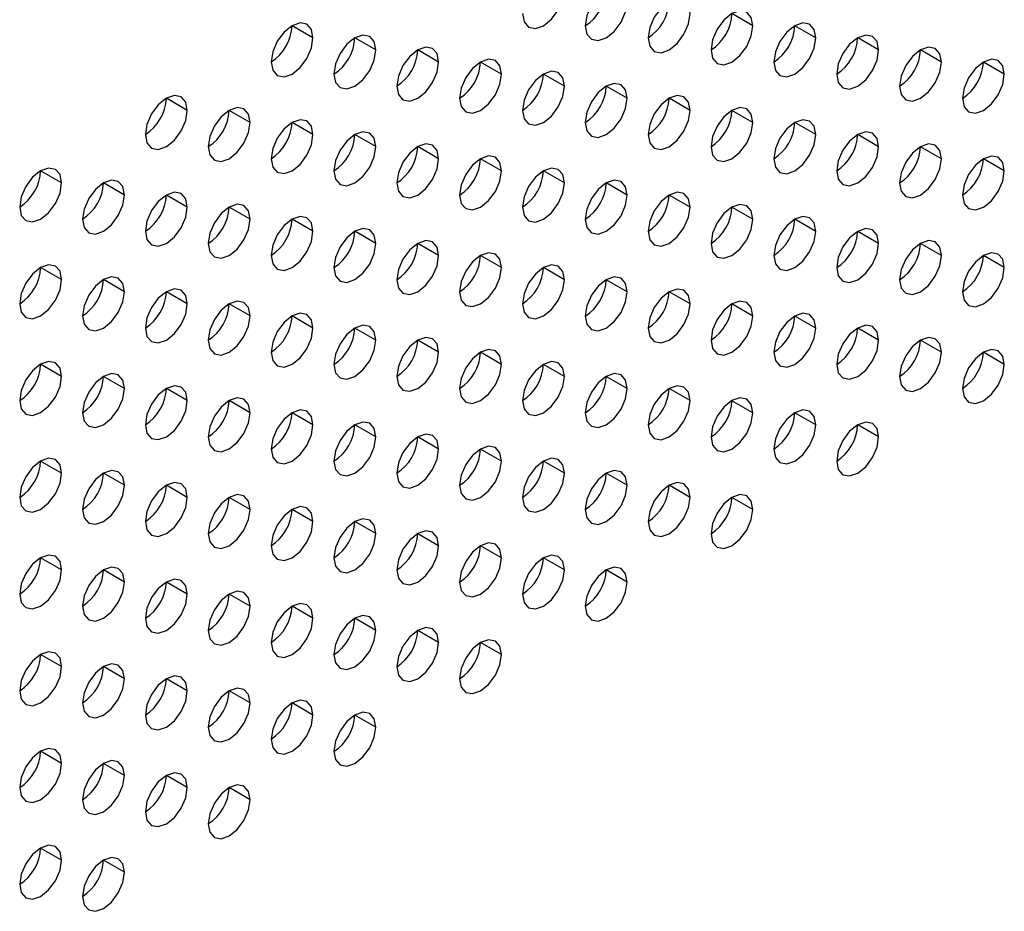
# Model space of a CAD drawing. Header units: millimetres. Extents: x 0 to 1118, y 0 to 864.
# Tile 292 of 397: x 980.92 to 984.24, y 687.42 to 690.43. Entities that reach past the tile are written whole.
import ezdxf

# ---------------------------------------------------------------- set-up
doc = ezdxf.new("R2010")
doc.units = ezdxf.units.MM

msp = doc.modelspace()

# ---------------------------------------------------------------- linework, layer by layer
at = {"color": 7, "linetype": 'Continuous', "lineweight": 25}
for p, q in [((983.393, 690.4066), (983.3223, 690.4474)), ((981.9081, 690.3659), (981.8374, 690.4067)), ((983.6051, 690.3657), (983.5344, 690.4066)), ((982.1202, 690.3251), (982.0495, 690.3659)), ((983.8173, 690.3249), (983.7466, 690.3657)), ((982.3323, 690.2842), (982.2616, 690.325)), ((984.0294, 690.2841), (983.9587, 690.3249)), ((982.5445, 690.2434), (982.4738, 690.2842)), ((984.2415, 690.2432), (984.1708, 690.284)), ((982.7566, 690.2025), (982.6859, 690.2433)), ((982.9687, 690.1617), (982.898, 690.2025)), ((981.4838, 690.121), (981.4131, 690.1618)), ((983.1809, 690.1208), (983.1102, 690.1616)), ((981.6959, 690.0801), (981.6252, 690.121)), ((983.393, 690.08), (983.3223, 690.1208)), ((981.9081, 690.0393), (981.8374, 690.0801)), ((983.6051, 690.0391), (983.5344, 690.0799)), ((982.1202, 689.9984), (982.0495, 690.0393)), ((983.8173, 689.9983), (983.7466, 690.0391)), ((982.3323, 689.9576), (982.2616, 689.9984)), ((984.0294, 689.9574), (983.9587, 689.9983)), ((982.5445, 689.9167), (982.4738, 689.9576)), ((984.2415, 689.9166), (984.1708, 689.9574)), ((981.0595, 689.8761), (980.9888, 689.9169)), ((982.7566, 689.8759), (982.6859, 689.9167)), ((981.2717, 689.8352), (981.201, 689.876)), ((982.9687, 689.8351), (982.898, 689.8759)), ((981.4838, 689.7944), (981.4131, 689.8352)), ((983.1809, 689.7942), (983.1102, 689.835)), ((981.6959, 689.7535), (981.6252, 689.7943)), ((983.393, 689.7534), (983.3223, 689.7942)), ((981.9081, 689.7127), (981.8374, 689.7535)), ((983.6051, 689.7125), (983.5344, 689.7533)), ((982.1202, 689.6718), (982.0495, 689.7126)), ((983.8173, 689.6717), (983.7466, 689.7125)), ((982.3323, 689.631), (982.2616, 689.6718)), ((984.0294, 689.6308), (983.9587, 689.6716)), ((982.5445, 689.5901), (982.4738, 689.631)), ((984.2415, 689.59), (984.1708, 689.6308)), ((981.0595, 689.5494), (980.9888, 689.5903)), ((982.7566, 689.5493), (982.6859, 689.5901)), ((981.2717, 689.5086), (981.201, 689.5494)), ((982.9687, 689.5084), (982.898, 689.5493)), ((981.4838, 689.4677), (981.4131, 689.5086)), ((983.1809, 689.4676), (983.1102, 689.5084)), ((981.6959, 689.4269), (981.6252, 689.4677)), ((983.393, 689.4267), (983.3223, 689.4676)), ((981.9081, 689.3861), (981.8374, 689.4269)), ((983.6051, 689.3859), (983.5344, 689.4267)), ((982.1202, 689.3452), (982.0495, 689.386)), ((983.8173, 689.345), (983.7466, 689.3859)), ((982.3323, 689.3044), (982.2616, 689.3452)), ((984.0294, 689.3042), (983.9587, 689.345)), ((982.5445, 689.2635), (982.4738, 689.3043)), ((984.2415, 689.2634), (984.1708, 689.3042)), ((981.0595, 689.2228), (980.9888, 689.2636)), ((982.7566, 689.2227), (982.6859, 689.2635)), ((981.2717, 689.182), (981.201, 689.2228)), ((982.9687, 689.1818), (982.898, 689.2226)), ((981.4838, 689.1411), (981.4131, 689.182)), ((983.1809, 689.141), (983.1102, 689.1818)), ((981.6959, 689.1003), (981.6252, 689.1411)), ((983.393, 689.1001), (983.3223, 689.1409)), ((981.9081, 689.0594), (981.8374, 689.1003)), ((983.6051, 689.0593), (983.5344, 689.1001)), ((982.1202, 689.0186), (982.0495, 689.0594)), ((983.8173, 689.0184), (983.7466, 689.0593)), ((982.3323, 688.9777), (982.2616, 689.0186)), ((982.5445, 688.9369), (982.4738, 688.9777)), ((981.0595, 688.8962), (980.9888, 688.937)), ((982.7566, 688.8961), (982.6859, 688.9369)), ((981.2717, 688.8554), (981.201, 688.8962)), ((982.9687, 688.8552), (982.898, 688.896)), ((981.4838, 688.8145), (981.4131, 688.8553)), ((983.1809, 688.8144), (983.1102, 688.8552)), ((981.6959, 688.7737), (981.6252, 688.8145)), ((983.393, 688.7735), (983.3223, 688.8143)), ((981.9081, 688.7328), (981.8374, 688.7736)), ((982.1202, 688.692), (982.0495, 688.7328)), ((982.3323, 688.6511), (982.2616, 688.6919)), ((982.5445, 688.6103), (982.4738, 688.6511)), ((981.0595, 688.5696), (980.9888, 688.6104)), ((982.7566, 688.5694), (982.6859, 688.6103)), ((981.2717, 688.5287), (981.201, 688.5696)), ((982.9687, 688.5286), (982.898, 688.5694)), ((981.4838, 688.4879), (981.4131, 688.5287)), ((981.6959, 688.4471), (981.6252, 688.4879)), ((981.9081, 688.4062), (981.8374, 688.447)), ((982.1202, 688.3654), (982.0495, 688.4062)), ((982.3323, 688.3245), (982.2616, 688.3653)), ((982.5445, 688.2837), (982.4738, 688.3245)), ((981.0595, 688.243), (980.9888, 688.2838)), ((981.2717, 688.2021), (981.201, 688.243)), ((981.4838, 688.1613), (981.4131, 688.2021)), ((981.6959, 688.1204), (981.6252, 688.1613)), ((981.9081, 688.0796), (981.8374, 688.1204)), ((982.1202, 688.0387), (982.0495, 688.0796)), ((981.0595, 687.9164), (980.9888, 687.9572)), ((981.2717, 687.8755), (981.201, 687.9163)), ((981.4838, 687.8347), (981.4131, 687.8755)), ((981.6959, 687.7938), (981.6252, 687.8346)), ((981.0595, 687.5897), (980.9888, 687.6306)), ((981.2717, 687.5489), (981.201, 687.5897))]:
    msp.add_line(p, q, dxfattribs=at)
at = {"color": 7, "linetype": 'Continuous', "lineweight": 25, "flags": 128}
for points in [[(982.9687, 690.4883), (982.9634, 690.5164), (982.948, 690.5341), (982.9251, 690.5385), (982.898, 690.5291), (982.871, 690.5073), (982.848, 690.4763), (982.8327, 690.441), (982.8273, 690.4066)], [(982.6152, 690.4475), (982.6206, 690.4194), (982.6359, 690.4017), (982.6588, 690.3973), (982.6859, 690.4067), (982.713, 690.4285), (982.7359, 690.4594), (982.7512, 690.4948), (982.7566, 690.5291)], [(982.8273, 690.4066), (982.8327, 690.3785), (982.848, 690.3609), (982.871, 690.3564), (982.898, 690.3658), (982.9251, 690.3876), (982.948, 690.4186), (982.9634, 690.4539), (982.9687, 690.4883)], [(983.1809, 690.4474), (983.1755, 690.4756), (983.1602, 690.4932), (983.1372, 690.4977), (983.1102, 690.4883), (983.0831, 690.4664), (983.0602, 690.4355), (983.0448, 690.4002), (983.0394, 690.3658)], [(983.0394, 690.3658), (983.0448, 690.3377), (983.0602, 690.32), (983.0831, 690.3156), (983.1102, 690.325), (983.1372, 690.3468), (983.1602, 690.3777), (983.1755, 690.4131), (983.1809, 690.4474)], [(983.393, 690.4066), (983.3876, 690.4347), (983.3723, 690.4524), (983.3493, 690.4568), (983.3223, 690.4474), (983.2952, 690.4256), (983.2723, 690.3946), (983.257, 690.3593), (983.2516, 690.325)], [(981.9081, 690.3659), (981.9027, 690.394), (981.8874, 690.4117), (981.8644, 690.4161), (981.8374, 690.4067), (981.8103, 690.3849), (981.7874, 690.354), (981.772, 690.3186), (981.7667, 690.2843)], [(983.2516, 690.325), (983.257, 690.2968), (983.2723, 690.2792), (983.2952, 690.2747), (983.3223, 690.2841), (983.3493, 690.306), (983.3723, 690.3369), (983.3876, 690.3722), (983.393, 690.4066)], [(983.6051, 690.3657), (983.5997, 690.3939), (983.5844, 690.4115), (983.5615, 690.416), (983.5344, 690.4066), (983.5074, 690.3847), (983.4844, 690.3538), (983.4691, 690.3185), (983.4637, 690.2841)], [(982.1202, 690.3251), (982.1148, 690.3532), (982.0995, 690.3708), (982.0766, 690.3753), (982.0495, 690.3659), (982.0224, 690.3441), (981.9995, 690.3131), (981.9842, 690.2778), (981.9788, 690.2434)], [(983.8173, 690.3249), (983.8119, 690.353), (983.7966, 690.3707), (983.7736, 690.3751), (983.7466, 690.3657), (983.7195, 690.3439), (983.6966, 690.313), (983.6812, 690.2776), (983.6758, 690.2433)], [(981.7667, 690.2843), (981.772, 690.2561), (981.7874, 690.2385), (981.8103, 690.234), (981.8374, 690.2434), (981.8644, 690.2653), (981.8874, 690.2962), (981.9027, 690.3315), (981.9081, 690.3659)], [(983.4637, 690.2841), (983.4691, 690.256), (983.4844, 690.2383), (983.5074, 690.2339), (983.5344, 690.2433), (983.5615, 690.2651), (983.5844, 690.2961), (983.5997, 690.3314), (983.6051, 690.3657)], [(981.9788, 690.2434), (981.9842, 690.2153), (981.9995, 690.1976), (982.0224, 690.1932), (982.0495, 690.2026), (982.0766, 690.2244), (982.0995, 690.2554), (982.1148, 690.2907), (982.1202, 690.3251)], [(982.3323, 690.2842), (982.327, 690.3124), (982.3116, 690.33), (982.2887, 690.3345), (982.2616, 690.325), (982.2346, 690.3032), (982.2116, 690.2723), (982.1963, 690.2369), (982.1909, 690.2026)], [(983.6758, 690.2433), (983.6812, 690.2151), (983.6966, 690.1975), (983.7195, 690.193), (983.7466, 690.2024), (983.7736, 690.2243), (983.7966, 690.2552), (983.8119, 690.2905), (983.8173, 690.3249)], [(984.0294, 690.2841), (984.024, 690.3122), (984.0087, 690.3298), (983.9857, 690.3343), (983.9587, 690.3249), (983.9316, 690.303), (983.9087, 690.2721), (983.8934, 690.2368), (983.888, 690.2024)], [(982.1909, 690.2026), (982.1963, 690.1744), (982.2116, 690.1568), (982.2346, 690.1523), (982.2616, 690.1617), (982.2887, 690.1836), (982.3116, 690.2145), (982.327, 690.2499), (982.3323, 690.2842)], [(982.5445, 690.2434), (982.5391, 690.2715), (982.5238, 690.2891), (982.5008, 690.2936), (982.4738, 690.2842), (982.4467, 690.2624), (982.4238, 690.2314), (982.4084, 690.1961), (982.403, 690.1617)], [(983.888, 690.2024), (983.8934, 690.1743), (983.9087, 690.1566), (983.9316, 690.1522), (983.9587, 690.1616), (983.9857, 690.1834), (984.0087, 690.2144), (984.024, 690.2497), (984.0294, 690.2841)], [(984.2415, 690.2432), (984.2361, 690.2713), (984.2208, 690.289), (984.1979, 690.2934), (984.1708, 690.284), (984.1438, 690.2622), (984.1208, 690.2313), (984.1055, 690.1959), (984.1001, 690.1616)], [(982.403, 690.1617), (982.4084, 690.1336), (982.4238, 690.1159), (982.4467, 690.1115), (982.4738, 690.1209), (982.5008, 690.1427), (982.5238, 690.1737), (982.5391, 690.209), (982.5445, 690.2434)], [(982.7566, 690.2025), (982.7512, 690.2307), (982.7359, 690.2483), (982.713, 690.2528), (982.6859, 690.2434), (982.6588, 690.2215), (982.6359, 690.1906), (982.6206, 690.1552), (982.6152, 690.1209)], [(984.1001, 690.1616), (984.1055, 690.1334), (984.1208, 690.1158), (984.1438, 690.1113), (984.1708, 690.1207), (984.1979, 690.1426), (984.2208, 690.1735), (984.2361, 690.2088), (984.2415, 690.2432)], [(982.9687, 690.1617), (982.9634, 690.1898), (982.948, 690.2075), (982.9251, 690.2119), (982.898, 690.2025), (982.871, 690.1807), (982.848, 690.1497), (982.8327, 690.1144), (982.8273, 690.08)], [(981.4838, 690.121), (981.4784, 690.1491), (981.4631, 690.1668), (981.4402, 690.1712), (981.4131, 690.1618), (981.386, 690.14), (981.3631, 690.109), (981.3478, 690.0737), (981.3424, 690.0393)], [(982.6152, 690.1209), (982.6206, 690.0927), (982.6359, 690.0751), (982.6588, 690.0706), (982.6859, 690.08), (982.713, 690.1019), (982.7359, 690.1328), (982.7512, 690.1682), (982.7566, 690.2025)], [(983.1809, 690.1208), (983.1755, 690.149), (983.1602, 690.1666), (983.1372, 690.1711), (983.1102, 690.1617), (983.0831, 690.1398), (983.0602, 690.1089), (983.0448, 690.0735), (983.0394, 690.0392)], [(982.8273, 690.08), (982.8327, 690.0519), (982.848, 690.0342), (982.871, 690.0298), (982.898, 690.0392), (982.9251, 690.061), (982.948, 690.092), (982.9634, 690.1273), (982.9687, 690.1617)], [(981.3424, 690.0393), (981.3478, 690.0112), (981.3631, 689.9936), (981.386, 689.9891), (981.4131, 689.9985), (981.4402, 690.0203), (981.4631, 690.0513), (981.4784, 690.0866), (981.4838, 690.121)], [(981.6959, 690.0801), (981.6906, 690.1083), (981.6752, 690.1259), (981.6523, 690.1304), (981.6252, 690.121), (981.5982, 690.0991), (981.5752, 690.0682), (981.5599, 690.0328), (981.5545, 689.9985)], [(983.0394, 690.0392), (983.0448, 690.011), (983.0602, 689.9934), (983.0831, 689.9889), (983.1102, 689.9983), (983.1372, 690.0202), (983.1602, 690.0511), (983.1755, 690.0865), (983.1809, 690.1208)], [(983.393, 690.08), (983.3876, 690.1081), (983.3723, 690.1258), (983.3493, 690.1302), (983.3223, 690.1208), (983.2952, 690.099), (983.2723, 690.068), (983.257, 690.0327), (983.2516, 689.9983)], [(981.5545, 689.9985), (981.5599, 689.9704), (981.5752, 689.9527), (981.5982, 689.9483), (981.6252, 689.9577), (981.6523, 689.9795), (981.6752, 690.0104), (981.6906, 690.0458), (981.6959, 690.0801)], [(981.9081, 690.0393), (981.9027, 690.0674), (981.8874, 690.0851), (981.8644, 690.0895), (981.8374, 690.0801), (981.8103, 690.0583), (981.7874, 690.0273), (981.772, 689.992), (981.7667, 689.9576)], [(983.2516, 689.9983), (983.257, 689.9702), (983.2723, 689.9526), (983.2952, 689.9481), (983.3223, 689.9575), (983.3493, 689.9793), (983.3723, 690.0103), (983.3876, 690.0456), (983.393, 690.08)], [(983.6051, 690.0391), (983.5997, 690.0673), (983.5844, 690.0849), (983.5615, 690.0894), (983.5344, 690.08), (983.5074, 690.0581), (983.4844, 690.0272), (983.4691, 689.9918), (983.4637, 689.9575)], [(981.7667, 689.9576), (981.772, 689.9295), (981.7874, 689.9119), (981.8103, 689.9074), (981.8374, 689.9168), (981.8644, 689.9387), (981.8874, 689.9696), (981.9027, 690.0049), (981.9081, 690.0393)], [(982.1202, 689.9984), (982.1148, 690.0266), (982.0995, 690.0442), (982.0766, 690.0487), (982.0495, 690.0393), (982.0224, 690.0174), (981.9995, 689.9865), (981.9842, 689.9512), (981.9788, 689.9168)], [(983.4637, 689.9575), (983.4691, 689.9293), (983.4844, 689.9117), (983.5074, 689.9072), (983.5344, 689.9167), (983.5615, 689.9385), (983.5844, 689.9694), (983.5997, 690.0048), (983.6051, 690.0391)], [(983.8173, 689.9983), (983.8119, 690.0264), (983.7966, 690.0441), (983.7736, 690.0485), (983.7466, 690.0391), (983.7195, 690.0173), (983.6966, 689.9863), (983.6812, 689.951), (983.6758, 689.9166)], [(982.3323, 689.9576), (982.327, 689.9857), (982.3116, 690.0034), (982.2887, 690.0078), (982.2616, 689.9984), (982.2346, 689.9766), (982.2116, 689.9456), (982.1963, 689.9103), (982.1909, 689.876)], [(984.0294, 689.9574), (984.024, 689.9856), (984.0087, 690.0032), (983.9857, 690.0077), (983.9587, 689.9983), (983.9316, 689.9764), (983.9087, 689.9455), (983.8934, 689.9101), (983.888, 689.8758)], [(981.9788, 689.9168), (981.9842, 689.8887), (981.9995, 689.871), (982.0224, 689.8666), (982.0495, 689.876), (982.0766, 689.8978), (982.0995, 689.9287), (982.1148, 689.9641), (982.1202, 689.9984)], [(983.6758, 689.9166), (983.6812, 689.8885), (983.6966, 689.8709), (983.7195, 689.8664), (983.7466, 689.8758), (983.7736, 689.8976), (983.7966, 689.9286), (983.8119, 689.9639), (983.8173, 689.9983)], [(982.1909, 689.876), (982.1963, 689.8478), (982.2116, 689.8302), (982.2346, 689.8257), (982.2616, 689.8351), (982.2887, 689.857), (982.3116, 689.8879), (982.327, 689.9232), (982.3323, 689.9576)], [(982.5445, 689.9167), (982.5391, 689.9449), (982.5238, 689.9625), (982.5008, 689.967), (982.4738, 689.9576), (982.4467, 689.9357), (982.4238, 689.9048), (982.4084, 689.8695), (982.403, 689.8351)], [(983.888, 689.8758), (983.8934, 689.8477), (983.9087, 689.83), (983.9316, 689.8256), (983.9587, 689.835), (983.9857, 689.8568), (984.0087, 689.8877), (984.024, 689.9231), (984.0294, 689.9574)], [(984.2415, 689.9166), (984.2361, 689.9447), (984.2208, 689.9624), (984.1979, 689.9668), (984.1708, 689.9574), (984.1438, 689.9356), (984.1208, 689.9046), (984.1055, 689.8693), (984.1001, 689.8349)], [(981.0595, 689.8761), (981.0542, 689.9042), (981.0388, 689.9218), (981.0159, 689.9263), (980.9888, 689.9169), (980.9618, 689.8951), (980.9388, 689.8641), (980.9235, 689.8288), (980.9181, 689.7944)], [(982.403, 689.8351), (982.4084, 689.807), (982.4238, 689.7893), (982.4467, 689.7849), (982.4738, 689.7943), (982.5008, 689.8161), (982.5238, 689.8471), (982.5391, 689.8824), (982.5445, 689.9167)], [(982.7566, 689.8759), (982.7512, 689.904), (982.7359, 689.9217), (982.713, 689.9261), (982.6859, 689.9167), (982.6588, 689.8949), (982.6359, 689.864), (982.6206, 689.8286), (982.6152, 689.7943)], [(984.1001, 689.8349), (984.1055, 689.8068), (984.1208, 689.7892), (984.1438, 689.7847), (984.1708, 689.7941), (984.1979, 689.816), (984.2208, 689.8469), (984.2361, 689.8822), (984.2415, 689.9166)], [(980.9181, 689.7944), (980.9235, 689.7663), (980.9388, 689.7486), (980.9618, 689.7442), (980.9888, 689.7536), (981.0159, 689.7754), (981.0388, 689.8064), (981.0542, 689.8417), (981.0595, 689.8761)], [(981.2717, 689.8352), (981.2663, 689.8634), (981.251, 689.881), (981.228, 689.8855), (981.201, 689.876), (981.1739, 689.8542), (981.151, 689.8233), (981.1356, 689.7879), (981.1303, 689.7536)], [(982.6152, 689.7943), (982.6206, 689.7661), (982.6359, 689.7485), (982.6588, 689.744), (982.6859, 689.7534), (982.713, 689.7753), (982.7359, 689.8062), (982.7512, 689.8415), (982.7566, 689.8759)], [(982.9687, 689.8351), (982.9634, 689.8632), (982.948, 689.8808), (982.9251, 689.8853), (982.898, 689.8759), (982.871, 689.8541), (982.848, 689.8231), (982.8327, 689.7878), (982.8273, 689.7534)], [(981.4838, 689.7944), (981.4784, 689.8225), (981.4631, 689.8401), (981.4402, 689.8446), (981.4131, 689.8352), (981.386, 689.8134), (981.3631, 689.7824), (981.3478, 689.7471), (981.3424, 689.7127)], [(983.1809, 689.7942), (983.1755, 689.8223), (983.1602, 689.84), (983.1372, 689.8444), (983.1102, 689.835), (983.0831, 689.8132), (983.0602, 689.7823), (983.0448, 689.7469), (983.0394, 689.7126)], [(981.1303, 689.7536), (981.1356, 689.7254), (981.151, 689.7078), (981.1739, 689.7033), (981.201, 689.7127), (981.228, 689.7346), (981.251, 689.7655), (981.2663, 689.8009), (981.2717, 689.8352)], [(982.8273, 689.7534), (982.8327, 689.7253), (982.848, 689.7076), (982.871, 689.7032), (982.898, 689.7126), (982.9251, 689.7344), (982.948, 689.7654), (982.9634, 689.8007), (982.9687, 689.8351)], [(981.3424, 689.7127), (981.3478, 689.6846), (981.3631, 689.6669), (981.386, 689.6625), (981.4131, 689.6719), (981.4402, 689.6937), (981.4631, 689.7247), (981.4784, 689.76), (981.4838, 689.7944)], [(981.6959, 689.7535), (981.6906, 689.7817), (981.6752, 689.7993), (981.6523, 689.8038), (981.6252, 689.7944), (981.5982, 689.7725), (981.5752, 689.7416), (981.5599, 689.7062), (981.5545, 689.6719)], [(983.0394, 689.7126), (983.0448, 689.6844), (983.0602, 689.6668), (983.0831, 689.6623), (983.1102, 689.6717), (983.1372, 689.6936), (983.1602, 689.7245), (983.1755, 689.7599), (983.1809, 689.7942)], [(983.393, 689.7534), (983.3876, 689.7815), (983.3723, 689.7991), (983.3493, 689.8036), (983.3223, 689.7942), (983.2952, 689.7724), (983.2723, 689.7414), (983.257, 689.7061), (983.2516, 689.6717)], [(981.5545, 689.6719), (981.5599, 689.6437), (981.5752, 689.6261), (981.5982, 689.6216), (981.6252, 689.631), (981.6523, 689.6529), (981.6752, 689.6838), (981.6906, 689.7192), (981.6959, 689.7535)], [(981.9081, 689.7127), (981.9027, 689.7408), (981.8874, 689.7585), (981.8644, 689.7629), (981.8374, 689.7535), (981.8103, 689.7317), (981.7874, 689.7007), (981.772, 689.6654), (981.7667, 689.631)], [(983.2516, 689.6717), (983.257, 689.6436), (983.2723, 689.6259), (983.2952, 689.6215), (983.3223, 689.6309), (983.3493, 689.6527), (983.3723, 689.6837), (983.3876, 689.719), (983.393, 689.7534)], [(983.6051, 689.7125), (983.5997, 689.7407), (983.5844, 689.7583), (983.5615, 689.7628), (983.5344, 689.7533), (983.5074, 689.7315), (983.4844, 689.7006), (983.4691, 689.6652), (983.4637, 689.6309)], [(981.7667, 689.631), (981.772, 689.6029), (981.7874, 689.5852), (981.8103, 689.5808), (981.8374, 689.5902), (981.8644, 689.612), (981.8874, 689.643), (981.9027, 689.6783), (981.9081, 689.7127)], [(982.1202, 689.6718), (982.1148, 689.7), (982.0995, 689.7176), (982.0766, 689.7221), (982.0495, 689.7127), (982.0224, 689.6908), (981.9995, 689.6599), (981.9842, 689.6245), (981.9788, 689.5902)], [(983.4637, 689.6309), (983.4691, 689.6027), (983.4844, 689.5851), (983.5074, 689.5806), (983.5344, 689.59), (983.5615, 689.6119), (983.5844, 689.6428), (983.5997, 689.6782), (983.6051, 689.7125)], [(983.8173, 689.6717), (983.8119, 689.6998), (983.7966, 689.7174), (983.7736, 689.7219), (983.7466, 689.7125), (983.7195, 689.6907), (983.6966, 689.6597), (983.6812, 689.6244), (983.6758, 689.59)], [(982.3323, 689.631), (982.327, 689.6591), (982.3116, 689.6768), (982.2887, 689.6812), (982.2616, 689.6718), (982.2346, 689.65), (982.2116, 689.619), (982.1963, 689.5837), (982.1909, 689.5493)], [(984.0294, 689.6308), (984.024, 689.659), (984.0087, 689.6766), (983.9857, 689.6811), (983.9587, 689.6717), (983.9316, 689.6498), (983.9087, 689.6189), (983.8934, 689.5835), (983.888, 689.5492)], [(981.9788, 689.5902), (981.9842, 689.562), (981.9995, 689.5444), (982.0224, 689.5399), (982.0495, 689.5494), (982.0766, 689.5712), (982.0995, 689.6021), (982.1148, 689.6375), (982.1202, 689.6718)], [(982.5445, 689.5901), (982.5391, 689.6183), (982.5238, 689.6359), (982.5008, 689.6404), (982.4738, 689.631), (982.4467, 689.6091), (982.4238, 689.5782), (982.4084, 689.5428), (982.403, 689.5085)], [(983.6758, 689.59), (983.6812, 689.5619), (983.6966, 689.5442), (983.7195, 689.5398), (983.7466, 689.5492), (983.7736, 689.571), (983.7966, 689.602), (983.8119, 689.6373), (983.8173, 689.6717)], [(984.2415, 689.59), (984.2361, 689.6181), (984.2208, 689.6358), (984.1979, 689.6402), (984.1708, 689.6308), (984.1438, 689.609), (984.1208, 689.578), (984.1055, 689.5427), (984.1001, 689.5083)], [(982.1909, 689.5493), (982.1963, 689.5212), (982.2116, 689.5036), (982.2346, 689.4991), (982.2616, 689.5085), (982.2887, 689.5303), (982.3116, 689.5613), (982.327, 689.5966), (982.3323, 689.631)], [(983.888, 689.5492), (983.8934, 689.521), (983.9087, 689.5034), (983.9316, 689.4989), (983.9587, 689.5083), (983.9857, 689.5302), (984.0087, 689.5611), (984.024, 689.5965), (984.0294, 689.6308)], [(981.0595, 689.5494), (981.0542, 689.5776), (981.0388, 689.5952), (981.0159, 689.5997), (980.9888, 689.5903), (980.9618, 689.5684), (980.9388, 689.5375), (980.9235, 689.5022), (980.9181, 689.4678)], [(982.403, 689.5085), (982.4084, 689.4803), (982.4238, 689.4627), (982.4467, 689.4583), (982.4738, 689.4677), (982.5008, 689.4895), (982.5238, 689.5204), (982.5391, 689.5558), (982.5445, 689.5901)], [(982.7566, 689.5493), (982.7512, 689.5774), (982.7359, 689.5951), (982.713, 689.5995), (982.6859, 689.5901), (982.6588, 689.5683), (982.6359, 689.5373), (982.6206, 689.502), (982.6152, 689.4676)], [(984.1001, 689.5083), (984.1055, 689.4802), (984.1208, 689.4625), (984.1438, 689.4581), (984.1708, 689.4675), (984.1979, 689.4893), (984.2208, 689.5203), (984.2361, 689.5556), (984.2415, 689.59)], [(980.9181, 689.4678), (980.9235, 689.4397), (980.9388, 689.422), (980.9618, 689.4176), (980.9888, 689.427), (981.0159, 689.4488), (981.0388, 689.4797), (981.0542, 689.5151), (981.0595, 689.5494)], [(981.2717, 689.5086), (981.2663, 689.5367), (981.251, 689.5544), (981.228, 689.5588), (981.201, 689.5494), (981.1739, 689.5276), (981.151, 689.4966), (981.1356, 689.4613), (981.1303, 689.427)], [(982.6152, 689.4676), (982.6206, 689.4395), (982.6359, 689.4219), (982.6588, 689.4174), (982.6859, 689.4268), (982.713, 689.4486), (982.7359, 689.4796), (982.7512, 689.5149), (982.7566, 689.5493)], [(982.9687, 689.5084), (982.9634, 689.5366), (982.948, 689.5542), (982.9251, 689.5587), (982.898, 689.5493), (982.871, 689.5274), (982.848, 689.4965), (982.8327, 689.4612), (982.8273, 689.4268)], [(981.1303, 689.427), (981.1356, 689.3988), (981.151, 689.3812), (981.1739, 689.3767), (981.201, 689.3861), (981.228, 689.408), (981.251, 689.4389), (981.2663, 689.4742), (981.2717, 689.5086)], [(981.4838, 689.4677), (981.4784, 689.4959), (981.4631, 689.5135), (981.4402, 689.518), (981.4131, 689.5086), (981.386, 689.4867), (981.3631, 689.4558), (981.3478, 689.4205), (981.3424, 689.3861)], [(982.8273, 689.4268), (982.8327, 689.3987), (982.848, 689.381), (982.871, 689.3766), (982.898, 689.386), (982.9251, 689.4078), (982.948, 689.4387), (982.9634, 689.4741), (982.9687, 689.5084)], [(983.1809, 689.4676), (983.1755, 689.4957), (983.1602, 689.5134), (983.1372, 689.5178), (983.1102, 689.5084), (983.0831, 689.4866), (983.0602, 689.4556), (983.0448, 689.4203), (983.0394, 689.3859)], [(981.6959, 689.4269), (981.6906, 689.455), (981.6752, 689.4727), (981.6523, 689.4771), (981.6252, 689.4677), (981.5982, 689.4459), (981.5752, 689.415), (981.5599, 689.3796), (981.5545, 689.3453)], [(983.393, 689.4267), (983.3876, 689.4549), (983.3723, 689.4725), (983.3493, 689.477), (983.3223, 689.4676), (983.2952, 689.4457), (983.2723, 689.4148), (983.257, 689.3795), (983.2516, 689.3451)], [(981.3424, 689.3861), (981.3478, 689.358), (981.3631, 689.3403), (981.386, 689.3359), (981.4131, 689.3453), (981.4402, 689.3671), (981.4631, 689.3981), (981.4784, 689.4334), (981.4838, 689.4677)], [(983.0394, 689.3859), (983.0448, 689.3578), (983.0602, 689.3402), (983.0831, 689.3357), (983.1102, 689.3451), (983.1372, 689.367), (983.1602, 689.3979), (983.1755, 689.4332), (983.1809, 689.4676)], [(981.5545, 689.3453), (981.5599, 689.3171), (981.5752, 689.2995), (981.5982, 689.295), (981.6252, 689.3044), (981.6523, 689.3263), (981.6752, 689.3572), (981.6906, 689.3925), (981.6959, 689.4269)], [(981.9081, 689.3861), (981.9027, 689.4142), (981.8874, 689.4318), (981.8644, 689.4363), (981.8374, 689.4269), (981.8103, 689.4051), (981.7874, 689.3741), (981.772, 689.3388), (981.7667, 689.3044)], [(983.2516, 689.3451), (983.257, 689.317), (983.2723, 689.2993), (983.2952, 689.2949), (983.3223, 689.3043), (983.3493, 689.3261), (983.3723, 689.357), (983.3876, 689.3924), (983.393, 689.4267)], [(983.6051, 689.3859), (983.5997, 689.414), (983.5844, 689.4317), (983.5615, 689.4361), (983.5344, 689.4267), (983.5074, 689.4049), (983.4844, 689.3739), (983.4691, 689.3386), (983.4637, 689.3043)], [(981.7667, 689.3044), (981.772, 689.2763), (981.7874, 689.2586), (981.8103, 689.2542), (981.8374, 689.2636), (981.8644, 689.2854), (981.8874, 689.3164), (981.9027, 689.3517), (981.9081, 689.3861)], [(982.1202, 689.3452), (982.1148, 689.3733), (982.0995, 689.391), (982.0766, 689.3954), (982.0495, 689.386), (982.0224, 689.3642), (981.9995, 689.3333), (981.9842, 689.2979), (981.9788, 689.2636)], [(983.4637, 689.3043), (983.4691, 689.2761), (983.4844, 689.2585), (983.5074, 689.254), (983.5344, 689.2634), (983.5615, 689.2853), (983.5844, 689.3162), (983.5997, 689.3515), (983.6051, 689.3859)], [(983.8173, 689.345), (983.8119, 689.3732), (983.7966, 689.3908), (983.7736, 689.3953), (983.7466, 689.3859), (983.7195, 689.364), (983.6966, 689.3331), (983.6812, 689.2978), (983.6758, 689.2634)], [(981.9788, 689.2636), (981.9842, 689.2354), (981.9995, 689.2178), (982.0224, 689.2133), (982.0495, 689.2227), (982.0766, 689.2446), (982.0995, 689.2755), (982.1148, 689.3109), (982.1202, 689.3452)], [(982.3323, 689.3044), (982.327, 689.3325), (982.3116, 689.3501), (982.2887, 689.3546), (982.2616, 689.3452), (982.2346, 689.3234), (982.2116, 689.2924), (982.1963, 689.2571), (982.1909, 689.2227)], [(983.6758, 689.2634), (983.6812, 689.2353), (983.6966, 689.2176), (983.7195, 689.2132), (983.7466, 689.2226), (983.7736, 689.2444), (983.7966, 689.2754), (983.8119, 689.3107), (983.8173, 689.345)], [(984.0294, 689.3042), (984.024, 689.3323), (984.0087, 689.35), (983.9857, 689.3544), (983.9587, 689.345), (983.9316, 689.3232), (983.9087, 689.2923), (983.8934, 689.2569), (983.888, 689.2226)], [(982.5445, 689.2635), (982.5391, 689.2917), (982.5238, 689.3093), (982.5008, 689.3138), (982.4738, 689.3043), (982.4467, 689.2825), (982.4238, 689.2516), (982.4084, 689.2162), (982.403, 689.1819)], [(984.2415, 689.2634), (984.2361, 689.2915), (984.2208, 689.3091), (984.1979, 689.3136), (984.1708, 689.3042), (984.1438, 689.2824), (984.1208, 689.2514), (984.1055, 689.2161), (984.1001, 689.1817)], [(982.1909, 689.2227), (982.1963, 689.1946), (982.2116, 689.1769), (982.2346, 689.1725), (982.2616, 689.1819), (982.2887, 689.2037), (982.3116, 689.2347), (982.327, 689.27), (982.3323, 689.3044)], [(983.888, 689.2226), (983.8934, 689.1944), (983.9087, 689.1768), (983.9316, 689.1723), (983.9587, 689.1817), (983.9857, 689.2036), (984.0087, 689.2345), (984.024, 689.2698), (984.0294, 689.3042)], [(981.0595, 689.2228), (981.0542, 689.251), (981.0388, 689.2686), (981.0159, 689.2731), (980.9888, 689.2637), (980.9618, 689.2418), (980.9388, 689.2109), (980.9235, 689.1755), (980.9181, 689.1412)], [(982.403, 689.1819), (982.4084, 689.1537), (982.4238, 689.1361), (982.4467, 689.1316), (982.4738, 689.141), (982.5008, 689.1629), (982.5238, 689.1938), (982.5391, 689.2292), (982.5445, 689.2635)], [(982.7566, 689.2227), (982.7512, 689.2508), (982.7359, 689.2684), (982.713, 689.2729), (982.6859, 689.2635), (982.6588, 689.2417), (982.6359, 689.2107), (982.6206, 689.1754), (982.6152, 689.141)], [(984.1001, 689.1817), (984.1055, 689.1536), (984.1208, 689.1359), (984.1438, 689.1315), (984.1708, 689.1409), (984.1979, 689.1627), (984.2208, 689.1937), (984.2361, 689.229), (984.2415, 689.2634)], [(980.9181, 689.1412), (980.9235, 689.113), (980.9388, 689.0954), (980.9618, 689.0909), (980.9888, 689.1004), (981.0159, 689.1222), (981.0388, 689.1531), (981.0542, 689.1885), (981.0595, 689.2228)], [(981.2717, 689.182), (981.2663, 689.2101), (981.251, 689.2278), (981.228, 689.2322), (981.201, 689.2228), (981.1739, 689.201), (981.151, 689.17), (981.1356, 689.1347), (981.1303, 689.1003)], [(982.6152, 689.141), (982.6206, 689.1129), (982.6359, 689.0952), (982.6588, 689.0908), (982.6859, 689.1002), (982.713, 689.122), (982.7359, 689.153), (982.7512, 689.1883), (982.7566, 689.2227)], [(982.9687, 689.1818), (982.9634, 689.21), (982.948, 689.2276), (982.9251, 689.2321), (982.898, 689.2227), (982.871, 689.2008), (982.848, 689.1699), (982.8327, 689.1345), (982.8273, 689.1002)], [(981.1303, 689.1003), (981.1356, 689.0722), (981.151, 689.0546), (981.1739, 689.0501), (981.201, 689.0595), (981.228, 689.0813), (981.251, 689.1123), (981.2663, 689.1476), (981.2717, 689.182)], [(981.4838, 689.1411), (981.4784, 689.1693), (981.4631, 689.1869), (981.4402, 689.1914), (981.4131, 689.182), (981.386, 689.1601), (981.3631, 689.1292), (981.3478, 689.0938), (981.3424, 689.0595)], [(982.8273, 689.1002), (982.8327, 689.072), (982.848, 689.0544), (982.871, 689.0499), (982.898, 689.0593), (982.9251, 689.0812), (982.948, 689.1121), (982.9634, 689.1475), (982.9687, 689.1818)], [(983.1809, 689.141), (983.1755, 689.1691), (983.1602, 689.1868), (983.1372, 689.1912), (983.1102, 689.1818), (983.0831, 689.16), (983.0602, 689.129), (983.0448, 689.0937), (983.0394, 689.0593)], [(981.3424, 689.0595), (981.3478, 689.0314), (981.3631, 689.0137), (981.386, 689.0093), (981.4131, 689.0187), (981.4402, 689.0405), (981.4631, 689.0714), (981.4784, 689.1068), (981.4838, 689.1411)], [(981.6959, 689.1003), (981.6906, 689.1284), (981.6752, 689.1461), (981.6523, 689.1505), (981.6252, 689.1411), (981.5982, 689.1193), (981.5752, 689.0883), (981.5599, 689.053), (981.5545, 689.0186)], [(983.0394, 689.0593), (983.0448, 689.0312), (983.0602, 689.0136), (983.0831, 689.0091), (983.1102, 689.0185), (983.1372, 689.0403), (983.1602, 689.0713), (983.1755, 689.1066), (983.1809, 689.141)], [(983.393, 689.1001), (983.3876, 689.1283), (983.3723, 689.1459), (983.3493, 689.1504), (983.3223, 689.141), (983.2952, 689.1191), (983.2723, 689.0882), (983.257, 689.0528), (983.2516, 689.0185)], [(981.9081, 689.0594), (981.9027, 689.0876), (981.8874, 689.1052), (981.8644, 689.1097), (981.8374, 689.1003), (981.8103, 689.0784), (981.7874, 689.0475), (981.772, 689.0122), (981.7667, 688.9778)], [(983.6051, 689.0593), (983.5997, 689.0874), (983.5844, 689.1051), (983.5615, 689.1095), (983.5344, 689.1001), (983.5074, 689.0783), (983.4844, 689.0473), (983.4691, 689.012), (983.4637, 688.9776)], [(981.5545, 689.0186), (981.5599, 688.9905), (981.5752, 688.9729), (981.5982, 688.9684), (981.6252, 688.9778), (981.6523, 688.9996), (981.6752, 689.0306), (981.6906, 689.0659), (981.6959, 689.1003)], [(983.2516, 689.0185), (983.257, 688.9903), (983.2723, 688.9727), (983.2952, 688.9682), (983.3223, 688.9777), (983.3493, 688.9995), (983.3723, 689.0304), (983.3876, 689.0658), (983.393, 689.1001)], [(981.7667, 688.9778), (981.772, 688.9497), (981.7874, 688.932), (981.8103, 688.9276), (981.8374, 688.937), (981.8644, 688.9588), (981.8874, 688.9897), (981.9027, 689.0251), (981.9081, 689.0594)], [(982.1202, 689.0186), (982.1148, 689.0467), (982.0995, 689.0644), (982.0766, 689.0688), (982.0495, 689.0594), (982.0224, 689.0376), (981.9995, 689.0066), (981.9842, 688.9713), (981.9788, 688.937)], [(983.4637, 688.9776), (983.4691, 688.9495), (983.4844, 688.9319), (983.5074, 688.9274), (983.5344, 688.9368), (983.5615, 688.9586), (983.5844, 688.9896), (983.5997, 689.0249), (983.6051, 689.0593)], [(983.8173, 689.0184), (983.8119, 689.0466), (983.7966, 689.0642), (983.7736, 689.0687), (983.7466, 689.0593), (983.7195, 689.0374), (983.6966, 689.0065), (983.6812, 688.9711), (983.6758, 688.9368)], [(981.9788, 688.937), (981.9842, 688.9088), (981.9995, 688.8912), (982.0224, 688.8867), (982.0495, 688.8961), (982.0766, 688.918), (982.0995, 688.9489), (982.1148, 688.9842), (982.1202, 689.0186)], [(982.3323, 688.9777), (982.327, 689.0059), (982.3116, 689.0235), (982.2887, 689.028), (982.2616, 689.0186), (982.2346, 688.9967), (982.2116, 688.9658), (982.1963, 688.9305), (982.1909, 688.8961)], [(983.6758, 688.9368), (983.6812, 688.9087), (983.6966, 688.891), (983.7195, 688.8866), (983.7466, 688.896), (983.7736, 688.9178), (983.7966, 688.9487), (983.8119, 688.9841), (983.8173, 689.0184)], [(982.1909, 688.8961), (982.1963, 688.868), (982.2116, 688.8503), (982.2346, 688.8459), (982.2616, 688.8553), (982.2887, 688.8771), (982.3116, 688.9081), (982.327, 688.9434), (982.3323, 688.9777)], [(982.5445, 688.9369), (982.5391, 688.965), (982.5238, 688.9827), (982.5008, 688.9871), (982.4738, 688.9777), (982.4467, 688.9559), (982.4238, 688.925), (982.4084, 688.8896), (982.403, 688.8553)], [(981.0595, 688.8962), (981.0542, 688.9244), (981.0388, 688.942), (981.0159, 688.9465), (980.9888, 688.937), (980.9618, 688.9152), (980.9388, 688.8843), (980.9235, 688.8489), (980.9181, 688.8146)], [(982.7566, 688.8961), (982.7512, 688.9242), (982.7359, 688.9418), (982.713, 688.9463), (982.6859, 688.9369), (982.6588, 688.915), (982.6359, 688.8841), (982.6206, 688.8488), (982.6152, 688.8144)], [(982.403, 688.8553), (982.4084, 688.8271), (982.4238, 688.8095), (982.4467, 688.805), (982.4738, 688.8144), (982.5008, 688.8363), (982.5238, 688.8672), (982.5391, 688.9025), (982.5445, 688.9369)], [(980.9181, 688.8146), (980.9235, 688.7864), (980.9388, 688.7688), (980.9618, 688.7643), (980.9888, 688.7737), (981.0159, 688.7956), (981.0388, 688.8265), (981.0542, 688.8619), (981.0595, 688.8962)], [(981.2717, 688.8554), (981.2663, 688.8835), (981.251, 688.9011), (981.228, 688.9056), (981.201, 688.8962), (981.1739, 688.8744), (981.151, 688.8434), (981.1356, 688.8081), (981.1303, 688.7737)], [(982.6152, 688.8144), (982.6206, 688.7863), (982.6359, 688.7686), (982.6588, 688.7642), (982.6859, 688.7736), (982.713, 688.7954), (982.7359, 688.8264), (982.7512, 688.8617), (982.7566, 688.8961)], [(982.9687, 688.8552), (982.9634, 688.8833), (982.948, 688.901), (982.9251, 688.9054), (982.898, 688.896), (982.871, 688.8742), (982.848, 688.8433), (982.8327, 688.8079), (982.8273, 688.7736)], [(981.1303, 688.7737), (981.1356, 688.7456), (981.151, 688.7279), (981.1739, 688.7235), (981.201, 688.7329), (981.228, 688.7547), (981.251, 688.7857), (981.2663, 688.821), (981.2717, 688.8554)], [(981.4838, 688.8145), (981.4784, 688.8427), (981.4631, 688.8603), (981.4402, 688.8648), (981.4131, 688.8554), (981.386, 688.8335), (981.3631, 688.8026), (981.3478, 688.7672), (981.3424, 688.7329)], [(982.8273, 688.7736), (982.8327, 688.7454), (982.848, 688.7278), (982.871, 688.7233), (982.898, 688.7327), (982.9251, 688.7546), (982.948, 688.7855), (982.9634, 688.8208), (982.9687, 688.8552)], [(983.1809, 688.8144), (983.1755, 688.8425), (983.1602, 688.8601), (983.1372, 688.8646), (983.1102, 688.8552), (983.0831, 688.8334), (983.0602, 688.8024), (983.0448, 688.7671), (983.0394, 688.7327)], [(981.3424, 688.7329), (981.3478, 688.7047), (981.3631, 688.6871), (981.386, 688.6826), (981.4131, 688.692), (981.4402, 688.7139), (981.4631, 688.7448), (981.4784, 688.7802), (981.4838, 688.8145)], [(981.6959, 688.7737), (981.6906, 688.8018), (981.6752, 688.8195), (981.6523, 688.8239), (981.6252, 688.8145), (981.5982, 688.7927), (981.5752, 688.7617), (981.5599, 688.7264), (981.5545, 688.692)], [(983.0394, 688.7327), (983.0448, 688.7046), (983.0602, 688.6869), (983.0831, 688.6825), (983.1102, 688.6919), (983.1372, 688.7137), (983.1602, 688.7447), (983.1755, 688.78), (983.1809, 688.8144)], [(983.393, 688.7735), (983.3876, 688.8017), (983.3723, 688.8193), (983.3493, 688.8237), (983.3223, 688.8143), (983.2952, 688.7925), (983.2723, 688.7616), (983.257, 688.7262), (983.2516, 688.6919)], [(981.9081, 688.7328), (981.9027, 688.761), (981.8874, 688.7786), (981.8644, 688.7831), (981.8374, 688.7737), (981.8103, 688.7518), (981.7874, 688.7209), (981.772, 688.6855), (981.7667, 688.6512)], [(981.5545, 688.692), (981.5599, 688.6639), (981.5752, 688.6462), (981.5982, 688.6418), (981.6252, 688.6512), (981.6523, 688.673), (981.6752, 688.704), (981.6906, 688.7393), (981.6959, 688.7737)], [(982.1202, 688.692), (982.1148, 688.7201), (982.0995, 688.7378), (982.0766, 688.7422), (982.0495, 688.7328), (982.0224, 688.711), (981.9995, 688.68), (981.9842, 688.6447), (981.9788, 688.6103)], [(983.2516, 688.6919), (983.257, 688.6637), (983.2723, 688.6461), (983.2952, 688.6416), (983.3223, 688.651), (983.3493, 688.6729), (983.3723, 688.7038), (983.3876, 688.7392), (983.393, 688.7735)], [(981.7667, 688.6512), (981.772, 688.623), (981.7874, 688.6054), (981.8103, 688.6009), (981.8374, 688.6103), (981.8644, 688.6322), (981.8874, 688.6631), (981.9027, 688.6985), (981.9081, 688.7328)], [(981.9788, 688.6103), (981.9842, 688.5822), (981.9995, 688.5646), (982.0224, 688.5601), (982.0495, 688.5695), (982.0766, 688.5913), (982.0995, 688.6223), (982.1148, 688.6576), (982.1202, 688.692)], [(982.3323, 688.6511), (982.327, 688.6793), (982.3116, 688.6969), (982.2887, 688.7014), (982.2616, 688.692), (982.2346, 688.6701), (982.2116, 688.6392), (982.1963, 688.6038), (982.1909, 688.5695)], [(982.1909, 688.5695), (982.1963, 688.5413), (982.2116, 688.5237), (982.2346, 688.5192), (982.2616, 688.5287), (982.2887, 688.5505), (982.3116, 688.5814), (982.327, 688.6168), (982.3323, 688.6511)], [(982.5445, 688.6103), (982.5391, 688.6384), (982.5238, 688.6561), (982.5008, 688.6605), (982.4738, 688.6511), (982.4467, 688.6293), (982.4238, 688.5983), (982.4084, 688.563), (982.403, 688.5286)], [(981.0595, 688.5696), (981.0542, 688.5977), (981.0388, 688.6154), (981.0159, 688.6198), (980.9888, 688.6104), (980.9618, 688.5886), (980.9388, 688.5576), (980.9235, 688.5223), (980.9181, 688.488)], [(982.403, 688.5286), (982.4084, 688.5005), (982.4238, 688.4829), (982.4467, 688.4784), (982.4738, 688.4878), (982.5008, 688.5096), (982.5238, 688.5406), (982.5391, 688.5759), (982.5445, 688.6103)], [(982.7566, 688.5694), (982.7512, 688.5976), (982.7359, 688.6152), (982.713, 688.6197), (982.6859, 688.6103), (982.6588, 688.5884), (982.6359, 688.5575), (982.6206, 688.5221), (982.6152, 688.4878)], [(981.2717, 688.5287), (981.2663, 688.5569), (981.251, 688.5745), (981.228, 688.579), (981.201, 688.5696), (981.1739, 688.5477), (981.151, 688.5168), (981.1356, 688.4815), (981.1303, 688.4471)], [(982.9687, 688.5286), (982.9634, 688.5567), (982.948, 688.5744), (982.9251, 688.5788), (982.898, 688.5694), (982.871, 688.5476), (982.848, 688.5166), (982.8327, 688.4813), (982.8273, 688.4469)], [(980.9181, 688.488), (980.9235, 688.4598), (980.9388, 688.4422), (980.9618, 688.4377), (980.9888, 688.4471), (981.0159, 688.469), (981.0388, 688.4999), (981.0542, 688.5352), (981.0595, 688.5696)], [(982.6152, 688.4878), (982.6206, 688.4597), (982.6359, 688.442), (982.6588, 688.4376), (982.6859, 688.447), (982.713, 688.4688), (982.7359, 688.4997), (982.7512, 688.5351), (982.7566, 688.5694)], [(981.1303, 688.4471), (981.1356, 688.419), (981.151, 688.4013), (981.1739, 688.3969), (981.201, 688.4063), (981.228, 688.4281), (981.251, 688.4591), (981.2663, 688.4944), (981.2717, 688.5287)], [(981.4838, 688.4879), (981.4784, 688.516), (981.4631, 688.5337), (981.4402, 688.5381), (981.4131, 688.5287), (981.386, 688.5069), (981.3631, 688.476), (981.3478, 688.4406), (981.3424, 688.4063)], [(982.8273, 688.4469), (982.8327, 688.4188), (982.848, 688.4012), (982.871, 688.3967), (982.898, 688.4061), (982.9251, 688.428), (982.948, 688.4589), (982.9634, 688.4942), (982.9687, 688.5286)], [(981.3424, 688.4063), (981.3478, 688.3781), (981.3631, 688.3605), (981.386, 688.356), (981.4131, 688.3654), (981.4402, 688.3873), (981.4631, 688.4182), (981.4784, 688.4535), (981.4838, 688.4879)], [(981.6959, 688.4471), (981.6906, 688.4752), (981.6752, 688.4928), (981.6523, 688.4973), (981.6252, 688.4879), (981.5982, 688.4661), (981.5752, 688.4351), (981.5599, 688.3998), (981.5545, 688.3654)], [(981.5545, 688.3654), (981.5599, 688.3373), (981.5752, 688.3196), (981.5982, 688.3152), (981.6252, 688.3246), (981.6523, 688.3464), (981.6752, 688.3774), (981.6906, 688.4127), (981.6959, 688.4471)], [(981.9081, 688.4062), (981.9027, 688.4343), (981.8874, 688.452), (981.8644, 688.4564), (981.8374, 688.447), (981.8103, 688.4252), (981.7874, 688.3943), (981.772, 688.3589), (981.7667, 688.3246)], [(982.1202, 688.3654), (982.1148, 688.3935), (982.0995, 688.4111), (982.0766, 688.4156), (982.0495, 688.4062), (982.0224, 688.3844), (981.9995, 688.3534), (981.9842, 688.3181), (981.9788, 688.2837)], [(981.7667, 688.3246), (981.772, 688.2964), (981.7874, 688.2788), (981.8103, 688.2743), (981.8374, 688.2837), (981.8644, 688.3056), (981.8874, 688.3365), (981.9027, 688.3719), (981.9081, 688.4062)], [(981.9788, 688.2837), (981.9842, 688.2556), (981.9995, 688.2379), (982.0224, 688.2335), (982.0495, 688.2429), (982.0766, 688.2647), (982.0995, 688.2957), (982.1148, 688.331), (982.1202, 688.3654)], [(982.3323, 688.3245), (982.327, 688.3527), (982.3116, 688.3703), (982.2887, 688.3748), (982.2616, 688.3653), (982.2346, 688.3435), (982.2116, 688.3126), (982.1963, 688.2772), (982.1909, 688.2429)], [(982.1909, 688.2429), (982.1963, 688.2147), (982.2116, 688.1971), (982.2346, 688.1926), (982.2616, 688.202), (982.2887, 688.2239), (982.3116, 688.2548), (982.327, 688.2902), (982.3323, 688.3245)], [(982.5445, 688.2837), (982.5391, 688.3118), (982.5238, 688.3294), (982.5008, 688.3339), (982.4738, 688.3245), (982.4467, 688.3027), (982.4238, 688.2717), (982.4084, 688.2364), (982.403, 688.202)], [(981.0595, 688.243), (981.0542, 688.2711), (981.0388, 688.2888), (981.0159, 688.2932), (980.9888, 688.2838), (980.9618, 688.262), (980.9388, 688.231), (980.9235, 688.1957), (980.9181, 688.1613)], [(982.403, 688.202), (982.4084, 688.1739), (982.4238, 688.1562), (982.4467, 688.1518), (982.4738, 688.1612), (982.5008, 688.183), (982.5238, 688.214), (982.5391, 688.2493), (982.5445, 688.2837)], [(981.2717, 688.2021), (981.2663, 688.2303), (981.251, 688.2479), (981.228, 688.2524), (981.201, 688.243), (981.1739, 688.2211), (981.151, 688.1902), (981.1356, 688.1548), (981.1303, 688.1205)], [(980.9181, 688.1613), (980.9235, 688.1332), (980.9388, 688.1156), (980.9618, 688.1111), (980.9888, 688.1205), (981.0159, 688.1423), (981.0388, 688.1733), (981.0542, 688.2086), (981.0595, 688.243)], [(981.4838, 688.1613), (981.4784, 688.1894), (981.4631, 688.2071), (981.4402, 688.2115), (981.4131, 688.2021), (981.386, 688.1803), (981.3631, 688.1493), (981.3478, 688.114), (981.3424, 688.0796)], [(981.1303, 688.1205), (981.1356, 688.0923), (981.151, 688.0747), (981.1739, 688.0703), (981.201, 688.0797), (981.228, 688.1015), (981.251, 688.1324), (981.2663, 688.1678), (981.2717, 688.2021)], [(981.3424, 688.0796), (981.3478, 688.0515), (981.3631, 688.0339), (981.386, 688.0294), (981.4131, 688.0388), (981.4402, 688.0606), (981.4631, 688.0916), (981.4784, 688.1269), (981.4838, 688.1613)], [(981.6959, 688.1204), (981.6906, 688.1486), (981.6752, 688.1662), (981.6523, 688.1707), (981.6252, 688.1613), (981.5982, 688.1394), (981.5752, 688.1085), (981.5599, 688.0732), (981.5545, 688.0388)], [(981.5545, 688.0388), (981.5599, 688.0107), (981.5752, 687.993), (981.5982, 687.9886), (981.6252, 687.998), (981.6523, 688.0198), (981.6752, 688.0507), (981.6906, 688.0861), (981.6959, 688.1204)], [(981.9081, 688.0796), (981.9027, 688.1077), (981.8874, 688.1254), (981.8644, 688.1298), (981.8374, 688.1204), (981.8103, 688.0986), (981.7874, 688.0676), (981.772, 688.0323), (981.7667, 687.9979)], [(981.7667, 687.9979), (981.772, 687.9698), (981.7874, 687.9522), (981.8103, 687.9477), (981.8374, 687.9571), (981.8644, 687.979), (981.8874, 688.0099), (981.9027, 688.0452), (981.9081, 688.0796)], [(982.1202, 688.0387), (982.1148, 688.0669), (982.0995, 688.0845), (982.0766, 688.089), (982.0495, 688.0796), (982.0224, 688.0577), (981.9995, 688.0268), (981.9842, 687.9915), (981.9788, 687.9571)], [(981.9788, 687.9571), (981.9842, 687.929), (981.9995, 687.9113), (982.0224, 687.9069), (982.0495, 687.9163), (982.0766, 687.9381), (982.0995, 687.969), (982.1148, 688.0044), (982.1202, 688.0387)], [(981.0595, 687.9164), (981.0542, 687.9445), (981.0388, 687.9621), (981.0159, 687.9666), (980.9888, 687.9572), (980.9618, 687.9354), (980.9388, 687.9044), (980.9235, 687.8691), (980.9181, 687.8347)], [(980.9181, 687.8347), (980.9235, 687.8066), (980.9388, 687.7889), (980.9618, 687.7845), (980.9888, 687.7939), (981.0159, 687.8157), (981.0388, 687.8467), (981.0542, 687.882), (981.0595, 687.9164)], [(981.2717, 687.8755), (981.2663, 687.9037), (981.251, 687.9213), (981.228, 687.9258), (981.201, 687.9163), (981.1739, 687.8945), (981.151, 687.8636), (981.1356, 687.8282), (981.1303, 687.7939)], [(981.4838, 687.8347), (981.4784, 687.8628), (981.4631, 687.8804), (981.4402, 687.8849), (981.4131, 687.8755), (981.386, 687.8537), (981.3631, 687.8227), (981.3478, 687.7874), (981.3424, 687.753)], [(981.1303, 687.7939), (981.1356, 687.7657), (981.151, 687.7481), (981.1739, 687.7436), (981.201, 687.753), (981.228, 687.7749), (981.251, 687.8058), (981.2663, 687.8412), (981.2717, 687.8755)], [(981.3424, 687.753), (981.3478, 687.7249), (981.3631, 687.7072), (981.386, 687.7028), (981.4131, 687.7122), (981.4402, 687.734), (981.4631, 687.765), (981.4784, 687.8003), (981.4838, 687.8347)], [(981.6959, 687.7938), (981.6906, 687.822), (981.6752, 687.8396), (981.6523, 687.8441), (981.6252, 687.8347), (981.5982, 687.8128), (981.5752, 687.7819), (981.5599, 687.7465), (981.5545, 687.7122)], [(981.5545, 687.7122), (981.5599, 687.684), (981.5752, 687.6664), (981.5982, 687.6619), (981.6252, 687.6713), (981.6523, 687.6932), (981.6752, 687.7241), (981.6906, 687.7595), (981.6959, 687.7938)], [(981.0595, 687.5897), (981.0542, 687.6179), (981.0388, 687.6355), (981.0159, 687.64), (980.9888, 687.6306), (980.9618, 687.6087), (980.9388, 687.5778), (980.9235, 687.5425), (980.9181, 687.5081)], [(980.9181, 687.5081), (980.9235, 687.48), (980.9388, 687.4623), (980.9618, 687.4579), (980.9888, 687.4673), (981.0159, 687.4891), (981.0388, 687.5201), (981.0542, 687.5554), (981.0595, 687.5897)], [(981.2717, 687.5489), (981.2663, 687.577), (981.251, 687.5947), (981.228, 687.5991), (981.201, 687.5897), (981.1739, 687.5679), (981.151, 687.537), (981.1356, 687.5016), (981.1303, 687.4673)], [(981.1303, 687.4673), (981.1356, 687.4391), (981.151, 687.4215), (981.1739, 687.417), (981.201, 687.4264), (981.228, 687.4483), (981.251, 687.4792), (981.2663, 687.5145), (981.2717, 687.5489)]]:
    msp.add_lwpolyline(points, dxfattribs=at)
at = {"color": 7, "linetype": 'Continuous', "lineweight": 25}
for centre in [(982.7445, 690.5361), (982.9566, 690.4952), (983.1688, 690.4544), (981.6838, 690.4137), (983.3809, 690.4136), (981.896, 690.3729), (983.593, 690.3727), (982.1081, 690.332), (983.8052, 690.3319), (982.3202, 690.2912), (984.0173, 690.291), (982.5324, 690.2503), (982.7445, 690.2095), (981.2596, 690.1688), (982.9566, 690.1686), (981.4717, 690.1279), (983.1688, 690.1278), (981.6838, 690.0871), (983.3809, 690.0869), (981.896, 690.0462), (983.593, 690.0461), (982.1081, 690.0054), (983.8052, 690.0052), (982.3202, 689.9646), (984.0173, 689.9644), (980.8353, 689.9239), (982.5324, 689.9237), (981.0474, 689.883), (982.7445, 689.8829), (981.2596, 689.8422), (982.9566, 689.842), (981.4717, 689.8013), (983.1688, 689.8012), (981.6838, 689.7605), (983.3809, 689.7603), (981.896, 689.7196), (983.593, 689.7195), (982.1081, 689.6788), (983.8052, 689.6786), (982.3202, 689.6379), (984.0173, 689.6378), (980.8353, 689.5972), (982.5324, 689.5971), (981.0474, 689.5564), (982.7445, 689.5562), (981.2596, 689.5156), (982.9566, 689.5154), (981.4717, 689.4747), (983.1688, 689.4745), (981.6838, 689.4339), (983.3809, 689.4337), (981.896, 689.393), (983.593, 689.3929), (982.1081, 689.3522), (983.8052, 689.352), (982.3202, 689.3113), (984.0173, 689.3112), (980.8353, 689.2706), (982.5324, 689.2705), (981.0474, 689.2298), (982.7445, 689.2296), (981.2596, 689.1889), (982.9566, 689.1888), (981.4717, 689.1481), (983.1688, 689.1479), (981.6838, 689.1072), (983.3809, 689.1071), (981.896, 689.0664), (983.593, 689.0662), (982.1081, 689.0256), (982.3202, 688.9847), (980.8353, 688.944), (982.5324, 688.9439), (981.0474, 688.9032), (982.7445, 688.903), (981.2596, 688.8623), (982.9566, 688.8622), (981.4717, 688.8215), (983.1688, 688.8213), (981.6838, 688.7806), (981.896, 688.7398), (982.1081, 688.6989), (982.3202, 688.6581), (980.8353, 688.6174), (982.5324, 688.6172), (981.0474, 688.5766), (982.7445, 688.5764), (981.2596, 688.5357), (981.4717, 688.4949), (981.6838, 688.454), (981.896, 688.4132), (982.1081, 688.3723), (982.3202, 688.3315), (980.8353, 688.2908), (981.0474, 688.2499), (981.2596, 688.2091), (981.4717, 688.1682), (981.6838, 688.1274), (981.896, 688.0865), (980.8353, 687.9642), (981.0474, 687.9233), (981.2596, 687.8825), (981.4717, 687.8416), (980.8353, 687.6376), (981.0474, 687.5967)]:
    msp.add_arc(centre, 0.1537, 302.6055, 357.3945, dxfattribs=at)

doc.saveas('drawing.dxf')
